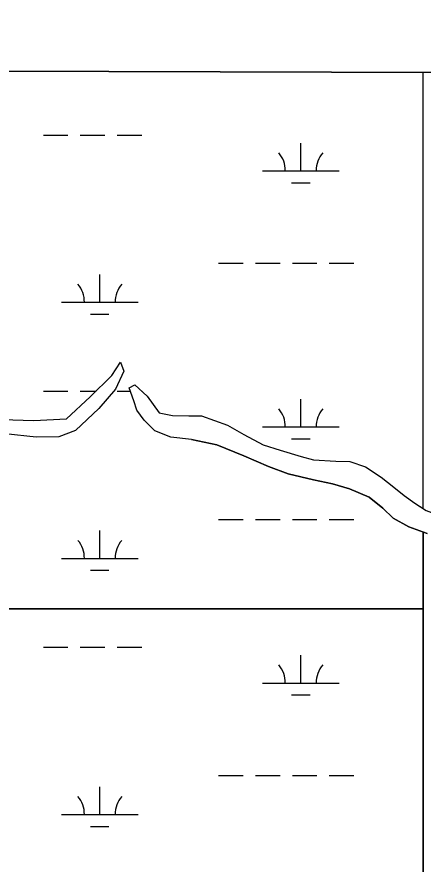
# Model space of a CAD drawing. Extents: x 3161564 to 3199464, y 849354 to 874788.
# Drawn here: x 3191342 to 3191870, y 871907 to 873008 of the extents above; entities that cross this region are included whole.
import ezdxf

# ---------------------------------------------------------------- set-up
doc = ezdxf.new("R2010")
doc.units = 0
for name, color, linetype in [('V-GRID-FRAM', 7, 'Continuous'), ('V-SITE-VEGE', 7, 'Continuous'), ('V-TOPO-SHOR', 7, 'Continuous'), ('V-WETL-SWMP', 7, 'Continuous')]:
    doc.layers.add(name, color=color, linetype=linetype)

msp = doc.modelspace()

# ---------------------------------------------------------------- linework, layer by layer
at = {"layer": 'V-GRID-FRAM'}
msp.add_lwpolyline([(3165819.2, 873007.6), (3197186.7, 872920.9), (3197144.3, 854733.3), (3165761, 854820), (3165819.2, 873007.6)], dxfattribs=at)
at = {"layer": 'V-SITE-VEGE'}
for p, q in [((3191870, 872935.6), (3191109.6, 872937.7)), ((3191870, 872369), (3191870, 872935.6)), ((3191465.1, 872541.9), (3191476.5, 872559)), ((3191476.5, 872559), (3191480.9, 872547.6)), ((3191437.1, 872514), (3191465.1, 872541.9)), ((3191480.9, 872547.6), (3191469.7, 872524)), ((3191487.6, 872526), (3191495, 872529.6)), ((3191495, 872529.6), (3191511, 872515)), ((3191469.7, 872524), (3191448.2, 872498.8)), ((3191493.5, 872508.9), (3191487.6, 872526)), ((3191405.9, 872485.5), (3191437.1, 872514)), ((3191497.8, 872496.9), (3191493.5, 872508.9)), ((3191511, 872515), (3191526.5, 872493.3)), ((3191448.2, 872498.8), (3191417.7, 872470.3)), ((3191507.1, 872483.8), (3191497.8, 872496.9)), ((3191526.5, 872493.3), (3191543.8, 872489.7)), ((3191322.3, 872484.8), (3191363.5, 872483.6)), ((3191363.5, 872483.6), (3191405.9, 872485.5)), ((3191521.2, 872469.8), (3191507.1, 872483.8)), ((3191543.8, 872489.7), (3191565.3, 872489.3)), ((3191565.3, 872489.3), (3191581.6, 872489.6)), ((3191581.6, 872489.6), (3191615.5, 872477.4)), ((3191615.5, 872477.4), (3191636.8, 872465.1)), ((3191366.6, 872461.8), (3191326.5, 872466.2)), ((3191396.2, 872462.2), (3191366.6, 872461.8)), ((3191417.7, 872470.3), (3191396.2, 872462.2)), ((3191541.9, 872461.7), (3191521.2, 872469.8)), ((3191568.7, 872458.7), (3191541.9, 872461.7)), ((3191636.8, 872465.1), (3191661.9, 872452)), ((3191601.6, 872451.6), (3191568.7, 872458.7)), ((3191637, 872437.5), (3191601.6, 872451.6)), ((3191661.9, 872452), (3191684.1, 872444.7)), ((3191684.1, 872444.7), (3191711.2, 872436.5)), ((3191669.1, 872423.5), (3191637, 872437.5)), ((3191711.2, 872436.5), (3191727.6, 872432.2)), ((3191727.6, 872432.2), (3191756.3, 872430.4)), ((3191756.3, 872430.4), (3191774.9, 872430.1)), ((3191774.9, 872430.1), (3191795.2, 872423.3)), ((3191694.7, 872414), (3191669.1, 872423.5)), ((3191795.2, 872423.3), (3191815.4, 872409.8)), ((3191727.5, 872406.5), (3191694.7, 872414)), ((3191752.1, 872401.3), (3191727.5, 872406.5)), ((3191815.4, 872409.8), (3191832, 872397)), ((3191774.1, 872394.6), (3191752.1, 872401.3)), ((3191799.8, 872383.6), (3191774.1, 872394.6)), ((3191832, 872397), (3191845.4, 872386.1)), ((3191817.7, 872369.6), (3191799.8, 872383.6)), ((3191845.4, 872386.1), (3191859.4, 872376)), ((3191859.4, 872376), (3191870, 872369)), ((3191831.2, 872356.6), (3191817.7, 872369.6)), ((3191851.4, 872345.2), (3191831.2, 872356.6)), ((3191870, 872338.4), (3191851.4, 872345.2)), ((3191875.3, 872336.5), (3191870, 872338.4)), ((3191870, 872338.4), (3191870, 870116.9)), ((3191870, 872238.7), (3191870, 872338.4)), ((3190946.2, 872238.7), (3191870, 872238.7))]:
    msp.add_line(p, q, dxfattribs=at)
msp.add_lwpolyline([(3191870, 868394.8), (3191870, 872238.7), (3190946.2, 872238.7), (3190945.5, 872234.4), (3190926.8, 872225.7), (3190890.5, 872213.7), (3190856.2, 872198.3), (3190829.1, 872184.6), (3190797.6, 872165.8), (3190771.4, 872154.6), (3190743.6, 872145.6), (3190717.7, 872136.2), (3190700.9, 872125), (3190679.9, 872106.8), (3190668.4, 872094.3), (3190649.9, 872088.1), (3190633.1, 872085.3), (3190609.9, 872082), (3190590, 872075.1)], dxfattribs=at)
at = {"layer": 'V-TOPO-SHOR'}
for points in [[(3191177.6, 872647.8), (3191207, 872616.4), (3191225.9, 872584.7), (3191239.7, 872561.3), (3191257.5, 872529.9), (3191282.9, 872505.9), (3191322.3, 872484.8), (3191363.5, 872483.6), (3191405.9, 872485.5), (3191437.1, 872514), (3191465.1, 872541.9), (3191476.5, 872559), (3191480.9, 872547.6), (3191469.7, 872524), (3191448.2, 872498.8), (3191417.7, 872470.3), (3191396.2, 872462.2), (3191366.6, 872461.8), (3191326.5, 872466.2), (3191296.9, 872478.2), (3191258.7, 872503.2), (3191224.8, 872549.8), (3191210.3, 872535.2)], [(3191568.7, 872458.7), (3191541.9, 872461.7), (3191521.2, 872469.8), (3191507.1, 872483.8), (3191497.8, 872496.9), (3191493.5, 872508.9), (3191487.6, 872526), (3191495, 872529.6), (3191511, 872515), (3191526.5, 872493.3), (3191543.8, 872489.7), (3191565.3, 872489.3), (3191581.6, 872489.6), (3191615.5, 872477.4)], [(3191615.5, 872477.4), (3191636.8, 872465.1), (3191661.9, 872452), (3191684.1, 872444.7), (3191711.2, 872436.5), (3191727.6, 872432.2), (3191756.3, 872430.4), (3191774.9, 872430.1), (3191795.2, 872423.3), (3191815.4, 872409.8), (3191832, 872397), (3191845.4, 872386.1), (3191859.4, 872376), (3191874.1, 872366.4), (3191884.6, 872362.6), (3191903.1, 872361), (3191920.8, 872356), (3191942.3, 872348.1)], [(3191568.7, 872458.7), (3191601.6, 872451.6), (3191637, 872437.5), (3191669.1, 872423.5), (3191694.7, 872414), (3191727.5, 872406.5), (3191752.1, 872401.3), (3191774.1, 872394.6), (3191799.8, 872383.6), (3191817.7, 872369.6), (3191831.2, 872356.6), (3191851.4, 872345.2), (3191875.3, 872336.5)]]:
    msp.add_lwpolyline(points, dxfattribs=at)
at = {"layer": 'V-WETL-SWMP'}
for p, q in [((3193972.8, 872929.8), (3191109.6, 872937.7)), ((3191376, 872854.2), (3191408, 872854.2)), ((3191424, 872854.2), (3191456, 872854.2)), ((3191472, 872854.2), (3191504, 872854.2)), ((3191710.9, 872807.7), (3191710.9, 872843.7)), ((3191660.9, 872807.7), (3191760.9, 872807.7)), ((3191698.9, 872792.3), (3191722.9, 872792.3)), ((3191604, 872687.7), (3191636, 872687.7)), ((3191652, 872687.7), (3191684, 872687.7)), ((3191700, 872687.7), (3191732, 872687.7)), ((3191748, 872687.7), (3191780, 872687.7)), ((3191449.4, 872636.9), (3191449.4, 872672.9)), ((3191399.4, 872636.9), (3191499.4, 872636.9)), ((3191437.4, 872621.5), (3191461.4, 872621.5)), ((3191465.1, 872541.9), (3191476.5, 872559)), ((3191476.5, 872559), (3191480.9, 872547.6)), ((3191437.1, 872514), (3191465.1, 872541.9)), ((3191480.9, 872547.6), (3191469.7, 872524)), ((3191487.6, 872526), (3191495, 872529.6)), ((3191495, 872529.6), (3191511, 872515)), ((3191376, 872521.5), (3191408, 872521.5)), ((3191424, 872521.5), (3191444.6, 872521.5)), ((3191469.7, 872524), (3191448.2, 872498.8)), ((3191472, 872521.5), (3191489.1, 872521.5)), ((3191493.5, 872508.9), (3191487.6, 872526)), ((3191503.8, 872521.5), (3191504, 872521.5)), ((3191405.9, 872485.5), (3191437.1, 872514)), ((3191497.8, 872496.9), (3191493.5, 872508.9)), ((3191511, 872515), (3191526.5, 872493.3)), ((3191710.9, 872475.1), (3191710.9, 872511.1)), ((3191448.2, 872498.8), (3191417.7, 872470.3)), ((3191507.1, 872483.8), (3191497.8, 872496.9)), ((3191526.5, 872493.3), (3191543.8, 872489.7)), ((3191322.3, 872484.8), (3191363.5, 872483.6)), ((3191363.5, 872483.6), (3191405.9, 872485.5)), ((3191521.2, 872469.8), (3191507.1, 872483.8)), ((3191543.8, 872489.7), (3191565.3, 872489.3)), ((3191565.3, 872489.3), (3191581.6, 872489.6)), ((3191581.6, 872489.6), (3191615.5, 872477.4)), ((3191615.5, 872477.4), (3191636.8, 872465.1)), ((3191660.9, 872475.1), (3191760.9, 872475.1)), ((3191366.6, 872461.8), (3191326.5, 872466.2)), ((3191396.2, 872462.2), (3191366.6, 872461.8)), ((3191417.7, 872470.3), (3191396.2, 872462.2)), ((3191541.9, 872461.7), (3191521.2, 872469.8)), ((3191568.7, 872458.7), (3191541.9, 872461.7)), ((3191636.8, 872465.1), (3191661.9, 872452)), ((3191601.6, 872451.6), (3191568.7, 872458.7)), ((3191637, 872437.5), (3191601.6, 872451.6)), ((3191661.9, 872452), (3191684.1, 872444.7)), ((3191698.9, 872459.6), (3191722.9, 872459.6)), ((3191684.1, 872444.7), (3191711.2, 872436.5)), ((3191669.1, 872423.5), (3191637, 872437.5)), ((3191711.2, 872436.5), (3191727.6, 872432.2)), ((3191727.6, 872432.2), (3191756.3, 872430.4)), ((3191756.3, 872430.4), (3191774.9, 872430.1)), ((3191774.9, 872430.1), (3191795.2, 872423.3)), ((3191694.7, 872414), (3191669.1, 872423.5)), ((3191795.2, 872423.3), (3191815.4, 872409.8)), ((3191727.5, 872406.5), (3191694.7, 872414)), ((3191752.1, 872401.3), (3191727.5, 872406.5)), ((3191815.4, 872409.8), (3191832, 872397)), ((3191774.1, 872394.6), (3191752.1, 872401.3)), ((3191799.8, 872383.6), (3191774.1, 872394.6)), ((3191832, 872397), (3191845.4, 872386.1)), ((3191817.7, 872369.6), (3191799.8, 872383.6)), ((3191845.4, 872386.1), (3191859.4, 872376)), ((3191859.4, 872376), (3191874.1, 872366.4)), ((3191831.2, 872356.6), (3191817.7, 872369.6)), ((3191604, 872355), (3191636, 872355)), ((3191652, 872355), (3191684, 872355)), ((3191700, 872355), (3191732, 872355)), ((3191748, 872355), (3191780, 872355)), ((3191851.4, 872345.2), (3191831.2, 872356.6)), ((3191449.4, 872304.3), (3191449.4, 872340.3)), ((3191875.3, 872336.5), (3191851.4, 872345.2)), ((3191399.4, 872304.3), (3191499.4, 872304.3)), ((3191437.4, 872288.8), (3191461.4, 872288.8)), ((3191376, 872188.8), (3191408, 872188.8)), ((3191424, 872188.8), (3191456, 872188.8)), ((3191472, 872188.8), (3191504, 872188.8)), ((3191710.9, 872142.4), (3191710.9, 872178.4)), ((3191660.9, 872142.4), (3191760.9, 872142.4)), ((3191698.9, 872127), (3191722.9, 872127)), ((3191604, 872022.3), (3191636, 872022.3)), ((3191652, 872022.3), (3191684, 872022.3)), ((3191700, 872022.3), (3191732, 872022.3)), ((3191748, 872022.3), (3191780, 872022.3)), ((3191449.4, 871971.6), (3191449.4, 872007.6)), ((3191399.4, 871971.6), (3191499.4, 871971.6)), ((3191437.4, 871956.1), (3191461.4, 871956.1))]:
    msp.add_line(p, q, dxfattribs=at)
for centre, start, end in [((3191655.6, 872808.2), 359.2282, 40.7718), ((3191766.1, 872808.2), 139.2282, 180.7718), ((3191394.2, 872637.4), 359.2282, 40.7718), ((3191504.7, 872637.4), 139.2282, 180.7718), ((3191655.6, 872475.5), 359.2282, 40.7718), ((3191766.1, 872475.5), 139.2282, 180.7718), ((3191394.2, 872304.7), 359.2282, 40.7718), ((3191504.7, 872304.7), 139.2282, 180.7718), ((3191655.6, 872142.9), 359.2282, 40.7718), ((3191766.1, 872142.9), 139.2282, 180.7718), ((3191394.2, 871972.1), 359.2282, 40.7718), ((3191504.7, 871972.1), 139.2282, 180.7718)]:
    msp.add_arc(centre, 35.2, start, end, dxfattribs=at)

doc.saveas('drawing.dxf')
